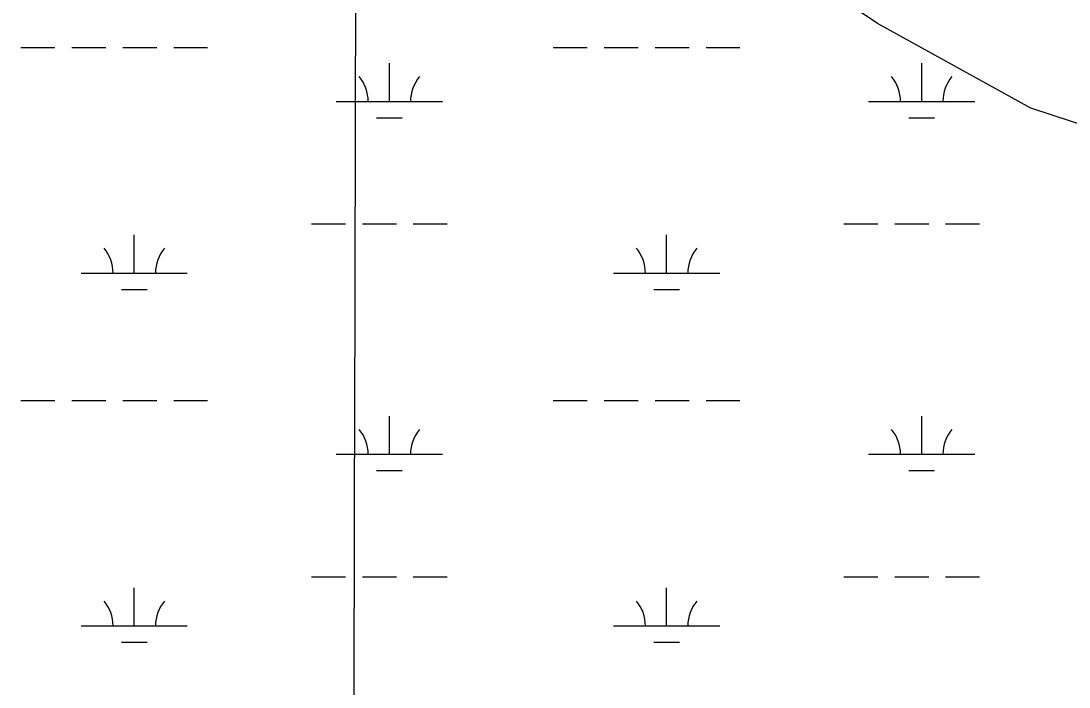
# Model space of a CAD drawing. Extents: x 3161564 to 3199464, y 849354 to 874788.
# Drawn here: x 3191604 to 3192592, y 856449 to 857077 of the extents above; entities that cross this region are included whole.
import ezdxf

# ---------------------------------------------------------------- set-up
doc = ezdxf.new("R2010")
doc.units = 0
doc.layers.add('V-GRID-MAJR', color=7, linetype='Continuous')
doc.layers.add('V-WETL-SWMP', color=7, linetype='Continuous')

msp = doc.modelspace()

# ---------------------------------------------------------------- linework, layer by layer
at = {"layer": 'V-GRID-MAJR'}
msp.add_spline([(3191913.78, 854747.76), (3191928.77, 860808.34), (3191943.76, 866870.86), (3191958.75, 872933.43), (3191958.75, 872935.33)], degree=3, dxfattribs=at)
at = {"layer": 'V-WETL-SWMP'}
for p, q in [((3192411.5, 857074.69), (3192208.91, 857212.26)), ((3192556.21, 856995.04), (3192411.5, 857074.69)), ((3191604.03, 857051.96), (3191636.03, 857051.96)), ((3191652.03, 857051.96), (3191684.03, 857051.96)), ((3191700.03, 857051.96), (3191732.03, 857051.96)), ((3191748.03, 857051.96), (3191780.03, 857051.96)), ((3192105.94, 857051.96), (3192137.94, 857051.96)), ((3192153.94, 857051.96), (3192185.94, 857051.96)), ((3192201.94, 857051.96), (3192233.94, 857051.96)), ((3192249.94, 857051.96), (3192281.94, 857051.96)), ((3191951.35, 857001.21), (3191951.35, 857037.21)), ((3192453.25, 857001.21), (3192453.25, 857037.21)), ((3191901.35, 857001.21), (3192001.35, 857001.21)), ((3192403.25, 857001.21), (3192503.25, 857001.21)), ((3192946.91, 856864.71), (3192556.21, 856995.04)), ((3191939.35, 856985.78), (3191963.35, 856985.78)), ((3192441.25, 856985.78), (3192465.25, 856985.78)), ((3191877.94, 856885.78), (3191909.94, 856885.78)), ((3191925.94, 856885.78), (3191957.94, 856885.78)), ((3191973.94, 856885.78), (3192005.94, 856885.78)), ((3192379.85, 856885.78), (3192411.85, 856885.78)), ((3192427.85, 856885.78), (3192459.85, 856885.78)), ((3192475.85, 856885.78), (3192507.85, 856885.78)), ((3191710.87, 856839.35), (3191710.87, 856875.35)), ((3192212.78, 856839.35), (3192212.78, 856875.35)), ((3191660.87, 856839.35), (3191760.87, 856839.35)), ((3192162.78, 856839.35), (3192262.78, 856839.35)), ((3191698.87, 856823.92), (3191722.87, 856823.92)), ((3192200.78, 856823.92), (3192224.78, 856823.92)), ((3191604.03, 856719.28), (3191636.03, 856719.28)), ((3191652.03, 856719.28), (3191684.03, 856719.28)), ((3191700.03, 856719.28), (3191732.03, 856719.28)), ((3191748.03, 856719.28), (3191780.03, 856719.28)), ((3192105.94, 856719.28), (3192137.94, 856719.28)), ((3192153.94, 856719.28), (3192185.94, 856719.28)), ((3192201.94, 856719.28), (3192233.94, 856719.28)), ((3192249.94, 856719.28), (3192281.94, 856719.28)), ((3191951.35, 856668.54), (3191951.35, 856704.54)), ((3192453.25, 856668.54), (3192453.25, 856704.54)), ((3191901.35, 856668.54), (3192001.35, 856668.54)), ((3192403.25, 856668.54), (3192503.25, 856668.54)), ((3191939.35, 856653.11), (3191963.35, 856653.11)), ((3192441.25, 856653.11), (3192465.25, 856653.11)), ((3191877.94, 856553.11), (3191909.94, 856553.11)), ((3191925.94, 856553.11), (3191957.94, 856553.11)), ((3191973.94, 856553.11), (3192005.94, 856553.11)), ((3192379.85, 856553.11), (3192411.85, 856553.11)), ((3192427.85, 856553.11), (3192459.85, 856553.11)), ((3192475.85, 856553.11), (3192507.85, 856553.11)), ((3191710.87, 856506.68), (3191710.87, 856542.68)), ((3192212.78, 856506.68), (3192212.78, 856542.68)), ((3191660.87, 856506.68), (3191760.87, 856506.68)), ((3192162.78, 856506.68), (3192262.78, 856506.68)), ((3191698.87, 856491.25), (3191722.87, 856491.25)), ((3192200.78, 856491.25), (3192224.78, 856491.25))]:
    msp.add_line(p, q, dxfattribs=at)
for centre, start, end in [((3191896.1, 857001.69), 359.22818, 40.77184), ((3192006.59, 857001.69), 139.22818, 180.77183), ((3192398.01, 857001.69), 359.22818, 40.77184), ((3192508.5, 857001.69), 139.22818, 180.77183), ((3191655.63, 856839.83), 359.22818, 40.77184), ((3191766.12, 856839.83), 139.22818, 180.77183), ((3192157.54, 856839.83), 359.22818, 40.77184), ((3192268.02, 856839.83), 139.22818, 180.77183), ((3191896.1, 856669.01), 359.22818, 40.77184), ((3192006.59, 856669.01), 139.22818, 180.77183), ((3192398.01, 856669.01), 359.22818, 40.77184), ((3192508.5, 856669.01), 139.22818, 180.77183), ((3191655.63, 856507.15), 359.22818, 40.77184), ((3191766.12, 856507.15), 139.22818, 180.77183), ((3192157.54, 856507.15), 359.22818, 40.77184), ((3192268.02, 856507.15), 139.22818, 180.77183)]:
    msp.add_arc(centre, 35.25, start, end, dxfattribs=at)

doc.saveas('drawing.dxf')
